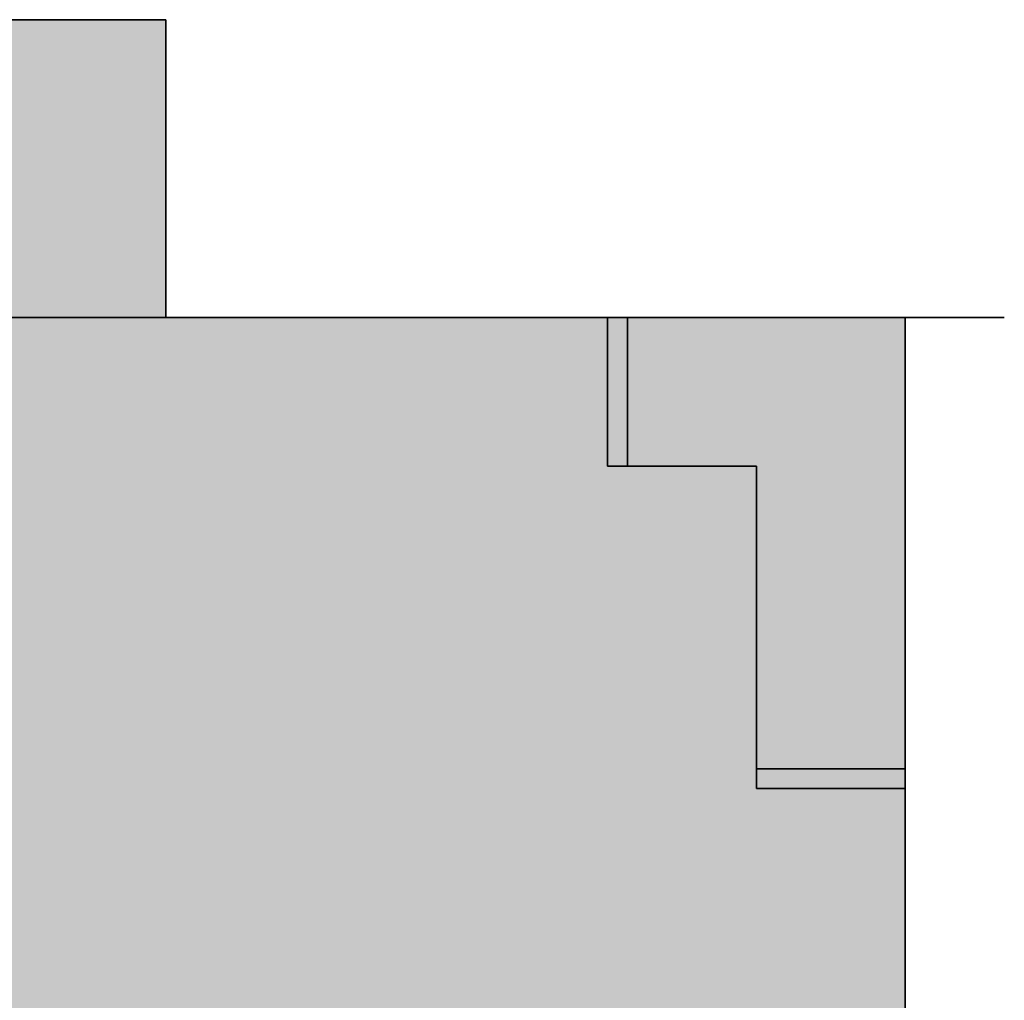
# Model space of a CAD drawing. Extents: x -133 to 627, y -127 to 467.
# Tile 207 of 421: x 74.69 to 76.68, y -30.53 to -28.55. Entities that reach past the tile are written whole.
import ezdxf

# ---------------------------------------------------------------- set-up
doc = ezdxf.new("R2010")
doc.units = 0
doc.layers.get('0').update_dxf_attribs({"lineweight": 35})
doc.layers.add('M-EQPT', color=2, linetype='Continuous', lineweight=30, true_color=0xffff00)
doc.layers.add('M-EQPT-Shading', color=2, linetype='Continuous', lineweight=30, true_color=0xffff00)

# ---------------------------------------------------------------- blocks, each defined once
blk = doc.blocks.new('Shading-A06HSS9QNL', base_point=(55.4808, -35.7533))
at = {"layer": 'M-EQPT-Shading', "color": 2, "true_color": 0xffff00}
for points in [[(55.4808, -31.9858), (76.4808, -31.9858), (55.4808, -29.1504)], [(76.4808, -31.9858), (55.4808, -29.1504), (76.4808, -29.1504)], [(60.3328, -35.7533), (76.4808, -35.7533), (60.3328, -29.1504)], [(76.4808, -35.7533), (60.3328, -29.1504), (76.4808, -29.1504)], [(75.9208, -29.4504), (76.1808, -29.4504), (75.9208, -29.1504)], [(76.1808, -29.4504), (75.9208, -29.1504), (76.4808, -29.1504)], [(75.9208, -29.4504), (76.1808, -29.4504), (75.9208, -29.1504)], [(76.1808, -29.4504), (75.9208, -29.1504), (76.4808, -29.1504)], [(76.1808, -29.4504), (76.4808, -29.4504), (76.4808, -29.1504)], [(76.1808, -29.4504), (76.4808, -29.4504), (76.4808, -29.1504)], [(76.1808, -30.0604), (76.4808, -30.0604), (76.1808, -29.4504)], [(76.4808, -30.0604), (76.1808, -29.4504), (76.4808, -29.4504)], [(76.1808, -29.8796), (76.4808, -29.8796), (76.1808, -29.4504)], [(76.4808, -29.8796), (76.1808, -29.4504), (76.4808, -29.4504)], [(76.1808, -30.0604), (76.4808, -30.0604), (76.1808, -29.8796)], [(76.4808, -30.0604), (76.1808, -29.8796), (76.4808, -29.8796)]]:
    blk.add_solid(points, dxfattribs=at)
at = {"layer": 'M-EQPT-Shading', "color": 54, "true_color": 0x909000}
for points in [[(75.8808, -29.4504), (75.8822, -29.4504), (75.8808, -29.1504)], [(75.8822, -29.4504), (75.8808, -29.1504), (75.8822, -29.1504)], [(75.8808, -29.4504), (75.8822, -29.4504), (75.8808, -29.1504)], [(75.8822, -29.4504), (75.8808, -29.1504), (75.8822, -29.1504)], [(76.1808, -30.1004), (76.4808, -30.1004), (76.1808, -30.099)], [(76.4808, -30.1004), (76.1808, -30.099), (76.4808, -30.099)], [(76.1808, -30.1004), (76.4808, -30.1004), (76.1808, -30.099)], [(76.4808, -30.1004), (76.1808, -30.099), (76.4808, -30.099)]]:
    blk.add_solid(points, dxfattribs=at)
at = {"layer": 'M-EQPT-Shading', "color": 54, "true_color": 0xb0b000}
for points in [[(75.8822, -29.4504), (75.8861, -29.4504), (75.8822, -29.1504)], [(75.8861, -29.4504), (75.8822, -29.1504), (75.8861, -29.1504)], [(75.8822, -29.4504), (75.8861, -29.4504), (75.8822, -29.1504)], [(75.8861, -29.4504), (75.8822, -29.1504), (75.8861, -29.1504)], [(76.1808, -30.099), (76.4808, -30.099), (76.1808, -30.095)], [(76.4808, -30.099), (76.1808, -30.095), (76.4808, -30.095)], [(76.1808, -30.099), (76.4808, -30.099), (76.1808, -30.095)], [(76.4808, -30.099), (76.1808, -30.095), (76.4808, -30.095)]]:
    blk.add_solid(points, dxfattribs=at)
at = {"layer": 'M-EQPT-Shading', "color": 52, "true_color": 0xcdcd00}
for points in [[(75.8861, -29.4504), (75.8925, -29.4504), (75.8861, -29.1504)], [(75.8925, -29.4504), (75.8861, -29.1504), (75.8925, -29.1504)], [(75.8861, -29.4504), (75.8925, -29.4504), (75.8861, -29.1504)], [(75.8925, -29.4504), (75.8861, -29.1504), (75.8925, -29.1504)], [(76.1808, -30.095), (76.4808, -30.095), (76.1808, -30.0887)], [(76.4808, -30.095), (76.1808, -30.0887), (76.4808, -30.0887)], [(76.1808, -30.095), (76.4808, -30.095), (76.1808, -30.0887)], [(76.4808, -30.095), (76.1808, -30.0887), (76.4808, -30.0887)]]:
    blk.add_solid(points, dxfattribs=at)
at = {"layer": 'M-EQPT-Shading', "color": 52, "true_color": 0xe4e400}
for points in [[(75.8925, -29.4504), (75.9008, -29.4504), (75.8925, -29.1504)], [(75.9008, -29.4504), (75.8925, -29.1504), (75.9008, -29.1504)], [(75.8925, -29.4504), (75.9008, -29.4504), (75.8925, -29.1504)], [(75.9008, -29.4504), (75.8925, -29.1504), (75.9008, -29.1504)], [(76.1808, -30.0887), (76.4808, -30.0887), (76.1808, -30.0804)], [(76.4808, -30.0887), (76.1808, -30.0804), (76.4808, -30.0804)], [(76.1808, -30.0887), (76.4808, -30.0887), (76.1808, -30.0804)], [(76.4808, -30.0887), (76.1808, -30.0804), (76.4808, -30.0804)]]:
    blk.add_solid(points, dxfattribs=at)
at = {"layer": 'M-EQPT-Shading', "color": 2, "true_color": 0xf5f500}
for points in [[(75.9008, -29.4504), (75.9104, -29.4504), (75.9008, -29.1504)], [(75.9104, -29.4504), (75.9008, -29.1504), (75.9104, -29.1504)], [(75.9008, -29.4504), (75.9104, -29.4504), (75.9008, -29.1504)], [(75.9104, -29.4504), (75.9008, -29.1504), (75.9104, -29.1504)], [(76.1808, -30.0804), (76.4808, -30.0804), (76.1808, -30.0707)], [(76.4808, -30.0804), (76.1808, -30.0707), (76.4808, -30.0707)], [(76.1808, -30.0804), (76.4808, -30.0804), (76.1808, -30.0707)], [(76.4808, -30.0804), (76.1808, -30.0707), (76.4808, -30.0707)]]:
    blk.add_solid(points, dxfattribs=at)
at = {"layer": 'M-EQPT-Shading', "color": 2, "true_color": 0xfdfd00}
for points in [[(75.9104, -29.4504), (75.9208, -29.4504), (75.9104, -29.1504)], [(75.9208, -29.4504), (75.9104, -29.1504), (75.9208, -29.1504)], [(75.9104, -29.4504), (75.9208, -29.4504), (75.9104, -29.1504)], [(75.9208, -29.4504), (75.9104, -29.1504), (75.9208, -29.1504)], [(76.1808, -30.0707), (76.4808, -30.0707), (76.1808, -30.0604)], [(76.4808, -30.0707), (76.1808, -30.0604), (76.4808, -30.0604)], [(76.1808, -30.0707), (76.4808, -30.0707), (76.1808, -30.0604)], [(76.4808, -30.0707), (76.1808, -30.0604), (76.4808, -30.0604)]]:
    blk.add_solid(points, dxfattribs=at)
blk = doc.blocks.new('Shading-A06HSSBQNL', base_point=(74.7899, -29.1504))
at = {"layer": 'M-EQPT-Shading', "color": 8, "true_color": 0x7f7f7f}
for points in [[(74.5899, -29.1504), (74.6934, -29.1504), (74.5899, -28.5504)], [(74.6934, -29.1504), (74.5899, -28.5504), (74.6934, -28.5504)]]:
    blk.add_solid(points, dxfattribs=at)
at = {"layer": 'M-EQPT-Shading', "color": 8, "true_color": 0x7b7b7b}
for points in [[(74.6934, -29.1504), (74.7899, -29.1504), (74.6934, -28.5504)], [(74.7899, -29.1504), (74.6934, -28.5504), (74.7899, -28.5504)]]:
    blk.add_solid(points, dxfattribs=at)
at = {"layer": 'M-EQPT-Shading', "color": 8, "true_color": 0x727272}
for points in [[(74.7899, -29.1504), (74.8728, -29.1504), (74.7899, -28.5504)], [(74.8728, -29.1504), (74.7899, -28.5504), (74.8728, -28.5504)]]:
    blk.add_solid(points, dxfattribs=at)
at = {"layer": 'M-EQPT-Shading', "color": 251, "true_color": 0x666666}
for points in [[(74.8728, -29.1504), (74.9363, -29.1504), (74.8728, -28.5504)], [(74.9363, -29.1504), (74.8728, -28.5504), (74.9363, -28.5504)]]:
    blk.add_solid(points, dxfattribs=at)
at = {"layer": 'M-EQPT-Shading', "color": 251, "true_color": 0x585858}
for points in [[(74.9363, -29.1504), (74.9763, -29.1504), (74.9363, -28.5504)], [(74.9763, -29.1504), (74.9363, -28.5504), (74.9763, -28.5504)]]:
    blk.add_solid(points, dxfattribs=at)
at = {"layer": 'M-EQPT-Shading', "color": 251, "true_color": 0x484848}
for points in [[(74.9763, -29.1504), (74.9899, -29.1504), (74.9763, -28.5504)], [(74.9899, -29.1504), (74.9763, -28.5504), (74.9899, -28.5504)]]:
    blk.add_solid(points, dxfattribs=at)
blk = doc.blocks.new('Shading-A06HSSD2NL', base_point=(74.9821, -29.1504))
at = {"layer": 'M-EQPT-Shading', "color": 8, "true_color": 0x7f7f7f}
for points in [[(74.5899, -29.1504), (74.6934, -29.1504), (74.5899, -28.5504)], [(74.6934, -29.1504), (74.5899, -28.5504), (74.6934, -28.5504)]]:
    blk.add_solid(points, dxfattribs=at)
at = {"layer": 'M-EQPT-Shading', "color": 8, "true_color": 0x7b7b7b}
for points in [[(74.6934, -29.1504), (74.7899, -29.1504), (74.6934, -28.5504)], [(74.7899, -29.1504), (74.6934, -28.5504), (74.7899, -28.5504)]]:
    blk.add_solid(points, dxfattribs=at)
at = {"layer": 'M-EQPT-Shading', "color": 8, "true_color": 0x727272}
for points in [[(74.7899, -29.1504), (74.8728, -29.1504), (74.7899, -28.5504)], [(74.8728, -29.1504), (74.7899, -28.5504), (74.8728, -28.5504)]]:
    blk.add_solid(points, dxfattribs=at)
at = {"layer": 'M-EQPT-Shading', "color": 251, "true_color": 0x666666}
for points in [[(74.8728, -29.1504), (74.9363, -29.1504), (74.8728, -28.5504)], [(74.9363, -29.1504), (74.8728, -28.5504), (74.9363, -28.5504)]]:
    blk.add_solid(points, dxfattribs=at)
at = {"layer": 'M-EQPT-Shading', "color": 251, "true_color": 0x585858}
for points in [[(74.9363, -29.1504), (74.9763, -29.1504), (74.9363, -28.5504)], [(74.9763, -29.1504), (74.9363, -28.5504), (74.9763, -28.5504)]]:
    blk.add_solid(points, dxfattribs=at)
at = {"layer": 'M-EQPT-Shading', "color": 251, "true_color": 0x484848}
for points in [[(74.9763, -29.1504), (74.9821, -29.1504), (74.9763, -28.5504)], [(74.9821, -29.1504), (74.9763, -28.5504), (74.9899, -28.5504)], [(74.9899, -29.0913), (74.9829, -29.0913), (74.9899, -28.5504)], [(74.9821, -29.1504), (74.9899, -29.1504), (74.9899, -29.0913)], [(74.9821, -29.1504), (74.9899, -29.0913), (74.9829, -29.0913)]]:
    blk.add_solid(points, dxfattribs=at)
blk = doc.blocks.new('Shading-A06HSSE2NL', base_point=(74.7899, -29.1504))
at = {"layer": 'M-EQPT-Shading', "color": 8, "true_color": 0x7f7f7f}
for points in [[(74.5899, -29.1504), (74.6934, -29.1504), (74.5899, -28.5504)], [(74.6934, -29.1504), (74.5899, -28.5504), (74.6934, -28.5504)]]:
    blk.add_solid(points, dxfattribs=at)
at = {"layer": 'M-EQPT-Shading', "color": 8, "true_color": 0x7b7b7b}
for points in [[(74.6934, -29.1504), (74.7899, -29.1504), (74.6934, -28.5504)], [(74.7899, -29.1504), (74.6934, -28.5504), (74.7899, -28.5504)]]:
    blk.add_solid(points, dxfattribs=at)
at = {"layer": 'M-EQPT-Shading', "color": 8, "true_color": 0x727272}
for points in [[(74.7899, -29.1504), (74.8728, -29.1504), (74.7899, -28.5504)], [(74.8728, -29.1504), (74.7899, -28.5504), (74.8728, -28.5504)]]:
    blk.add_solid(points, dxfattribs=at)
at = {"layer": 'M-EQPT-Shading', "color": 251, "true_color": 0x666666}
for points in [[(74.8728, -29.1504), (74.9363, -29.1504), (74.8728, -28.5504)], [(74.9363, -29.1504), (74.8728, -28.5504), (74.9363, -28.5504)]]:
    blk.add_solid(points, dxfattribs=at)
at = {"layer": 'M-EQPT-Shading', "color": 251, "true_color": 0x585858}
for points in [[(74.9363, -29.1504), (74.9763, -29.1504), (74.9363, -28.5504)], [(74.9763, -29.1504), (74.9363, -28.5504), (74.9763, -28.5504)]]:
    blk.add_solid(points, dxfattribs=at)
at = {"layer": 'M-EQPT-Shading', "color": 251, "true_color": 0x484848}
for points in [[(74.9763, -29.1504), (74.9899, -29.1504), (74.9763, -28.5504)], [(74.9899, -29.1504), (74.9763, -28.5504), (74.9899, -28.5504)]]:
    blk.add_solid(points, dxfattribs=at)
blk = doc.blocks.new('Shading-A06HSSG8NL', base_point=(74.9363, -28.842))
at = {"layer": 'M-EQPT-Shading', "color": 8, "true_color": 0x7f7f7f}
for points in [[(74.6934, -28.642), (74.5899, -28.642), (74.6934, -28.5504)], [(74.5899, -28.642), (74.6934, -28.5504), (74.5899, -28.5504)], [(74.6934, -28.6556), (74.6934, -28.642), (74.5899, -28.642)], [(74.5899, -28.6556), (74.6934, -28.6556), (74.5899, -28.642)], [(74.5899, -29.1504), (74.6934, -29.1504), (74.5899, -28.6556)], [(74.6934, -29.1504), (74.5899, -28.6556), (74.6934, -28.6556)]]:
    blk.add_solid(points, dxfattribs=at)
at = {"layer": 'M-EQPT-Shading', "color": 8, "true_color": 0x7b7b7b}
for points in [[(74.7899, -28.6556), (74.6934, -28.6556), (74.7899, -28.5504)], [(74.6934, -28.6556), (74.7899, -28.5504), (74.6934, -28.5504)], [(74.7899, -28.6956), (74.7899, -28.6556), (74.6934, -28.6556)], [(74.6934, -28.6956), (74.7899, -28.6956), (74.6934, -28.6556)], [(74.6934, -29.1504), (74.7899, -29.1504), (74.6934, -28.6956)], [(74.7899, -29.1504), (74.6934, -28.6956), (74.7899, -28.6956)]]:
    blk.add_solid(points, dxfattribs=at)
at = {"layer": 'M-EQPT-Shading', "color": 8, "true_color": 0x727272}
for points in [[(74.8728, -28.6956), (74.7899, -28.6956), (74.8728, -28.5504)], [(74.7899, -28.6956), (74.8728, -28.5504), (74.7899, -28.5504)], [(74.8728, -28.7592), (74.8728, -28.6956), (74.7899, -28.6956)], [(74.7899, -28.7592), (74.8728, -28.7592), (74.7899, -28.6956)], [(74.7899, -29.1504), (74.8728, -29.1504), (74.7899, -28.7592)], [(74.8728, -29.1504), (74.7899, -28.7592), (74.8728, -28.7592)]]:
    blk.add_solid(points, dxfattribs=at)
at = {"layer": 'M-EQPT-Shading', "color": 251, "true_color": 0x666666}
for points in [[(74.9363, -28.7592), (74.8728, -28.7592), (74.9363, -28.5504)], [(74.8728, -28.7592), (74.9363, -28.5504), (74.8728, -28.5504)], [(74.9363, -28.842), (74.9363, -28.7592), (74.8728, -28.7592)], [(74.8728, -28.842), (74.9363, -28.842), (74.8728, -28.7592)], [(74.8728, -29.1504), (74.9363, -29.1504), (74.8728, -28.842)], [(74.9363, -29.1504), (74.8728, -28.842), (74.9363, -28.842)]]:
    blk.add_solid(points, dxfattribs=at)
at = {"layer": 'M-EQPT-Shading', "color": 251, "true_color": 0x585858}
for points in [[(74.9763, -28.842), (74.9363, -28.842), (74.9763, -28.5504)], [(74.9363, -28.842), (74.9763, -28.5504), (74.9363, -28.5504)], [(74.9763, -28.9385), (74.9763, -28.842), (74.9363, -28.842)], [(74.9363, -28.9385), (74.9763, -28.9385), (74.9363, -28.842)], [(74.9363, -29.1504), (74.9763, -29.1504), (74.9363, -28.9385)], [(74.9763, -29.1504), (74.9363, -28.9385), (74.9763, -28.9385)]]:
    blk.add_solid(points, dxfattribs=at)
at = {"layer": 'M-EQPT-Shading', "color": 251, "true_color": 0x484848}
for points in [[(74.9899, -28.9385), (74.9763, -28.9385), (74.9899, -28.5504)], [(74.9763, -28.9385), (74.9899, -28.5504), (74.9763, -28.5504)], [(74.9899, -29.042), (74.9899, -28.9385), (74.9763, -28.9385)], [(74.9763, -29.042), (74.9899, -29.042), (74.9763, -28.9385)], [(74.9763, -29.1504), (74.9899, -29.1504), (74.9763, -29.042)], [(74.9899, -29.1504), (74.9763, -29.042), (74.9899, -29.042)]]:
    blk.add_solid(points, dxfattribs=at)
blk = doc.blocks.new('Kreis-A06HSSTXNL', base_point=(76.4808, -30.2004))
at = {"color": 0, "linetype": 'ByBlock', "lineweight": -2, "ltscale": 0.3}
for p, q in [((76.4808, -30.0786), (76.4808, -30.0604)), ((76.4808, -30.0966), (76.4808, -30.0786)), ((76.4808, -30.1139), (76.4808, -30.0966)), ((76.4808, -30.1304), (76.4808, -30.1139)), ((76.4808, -30.1456), (76.4808, -30.1304)), ((76.4808, -30.1594), (76.4808, -30.1456)), ((76.4808, -30.1714), (76.4808, -30.1594)), ((76.4808, -30.1816), (76.4808, -30.1714)), ((76.4808, -30.1897), (76.4808, -30.1816)), ((76.4808, -30.1956), (76.4808, -30.1897)), ((76.4808, -30.1992), (76.4808, -30.1956)), ((76.4808, -30.2004), (76.4808, -30.1992))]:
    blk.add_line(p, q, dxfattribs=at)
blk = doc.blocks.new('Flächen-Netz-A06HSSUHNL', base_point=(65.4808, -29.1504))
at = {"color": 0, "linetype": 'ByBlock', "lineweight": -2, "ltscale": 0.3}
for p, q in [((65.4808, -29.1504), (76.6808, -29.1504)), ((76.6808, -29.1504), (65.4808, -29.1504)), ((76.6808, -29.1504), (76.6808, -29.1504))]:
    blk.add_line(p, q, dxfattribs=at)
blk = doc.blocks.new('Flächen-Netz-A06HSSVRNL', base_point=(63.1099, -28.5504))
at = {"color": 0, "linetype": 'ByBlock', "lineweight": -2, "ltscale": 0.3}
for p, q in [((74.7899, -28.5504), (74.6934, -28.5504)), ((74.6934, -28.5504), (74.7899, -28.5504)), ((74.8728, -28.5504), (74.7899, -28.5504)), ((74.7899, -28.5504), (74.8728, -28.5504)), ((74.9363, -28.5504), (74.8728, -28.5504)), ((74.8728, -28.5504), (74.9363, -28.5504)), ((74.9763, -28.5504), (74.9363, -28.5504)), ((74.9363, -28.5504), (74.9763, -28.5504)), ((74.9899, -28.5504), (74.9763, -28.5504)), ((74.9763, -28.5504), (74.9899, -28.5504)), ((74.9899, -28.5504), (74.9899, -28.5504))]:
    blk.add_line(p, q, dxfattribs=at)
blk = doc.blocks.new('Kreis-A06HSSVTNL', base_point=(75.7808, -29.1504))
at = {"color": 0, "linetype": 'ByBlock', "lineweight": -2, "ltscale": 0.3}
for p, q in [((75.7808, -29.1504), (75.7819, -29.1504)), ((75.7819, -29.1504), (75.7852, -29.1504)), ((75.7852, -29.1504), (75.7906, -29.1504)), ((75.7906, -29.1504), (75.7981, -29.1504)), ((75.7981, -29.1504), (75.8075, -29.1504)), ((75.8075, -29.1504), (75.8188, -29.1504)), ((75.8188, -29.1504), (75.8316, -29.1504)), ((75.8316, -29.1504), (75.8458, -29.1504)), ((75.8458, -29.1504), (75.8612, -29.1504)), ((75.8612, -29.1504), (75.8776, -29.1504)), ((75.8776, -29.1504), (75.8946, -29.1504))]:
    blk.add_line(p, q, dxfattribs=at)
blk = doc.blocks.new('Flächen-Netz-A06HSSW1NL', base_point=(63.1099, -29.1504))
at = {"color": 0, "linetype": 'ByBlock', "lineweight": -2, "ltscale": 0.3}
for p, q in [((74.7899, -29.1504), (74.6934, -29.1504)), ((74.6934, -29.1504), (74.7899, -29.1504)), ((74.8728, -29.1504), (74.7899, -29.1504)), ((74.7899, -29.1504), (74.8728, -29.1504)), ((74.9363, -29.1504), (74.8728, -29.1504)), ((74.8728, -29.1504), (74.9363, -29.1504)), ((74.9763, -29.1504), (74.9363, -29.1504)), ((74.9363, -29.1504), (74.9763, -29.1504)), ((74.9899, -29.1504), (74.9763, -29.1504)), ((74.9763, -29.1504), (74.9899, -29.1504)), ((74.9899, -29.1504), (74.9899, -29.1504))]:
    blk.add_line(p, q, dxfattribs=at)
blk = doc.blocks.new('Blockreferenz-A06HSSWZNL', base_point=(55.4808, -35.7533))
at = {"linetype": 'ByBlock', "lineweight": -2, "ltscale": 0.3}
for p, q in [((76.4808, -29.1504), (55.4808, -29.1504)), ((55.4808, -29.1504), (76.4808, -29.1504)), ((55.4808, -29.1504), (76.4808, -29.1504)), ((76.4808, -29.1504), (55.4808, -29.1504)), ((75.8822, -29.1504), (75.8808, -29.1504)), ((75.8808, -29.1504), (75.8808, -29.1504)), ((75.8808, -29.1504), (75.8822, -29.1504)), ((75.8822, -29.1504), (75.8808, -29.1504)), ((75.8808, -29.1504), (75.8808, -29.4504)), ((75.8808, -29.4504), (75.8808, -29.1504)), ((75.8808, -29.1504), (75.8808, -29.1504)), ((75.8808, -29.1504), (75.8808, -29.4504)), ((75.8808, -29.4504), (75.8808, -29.1504)), ((75.8808, -29.1504), (75.8822, -29.1504)), ((75.8862, -29.1504), (75.8822, -29.1504)), ((75.8822, -29.1504), (75.8862, -29.1504)), ((75.8862, -29.1504), (75.8822, -29.1504)), ((75.8822, -29.1504), (75.8862, -29.1504)), ((75.8925, -29.1504), (75.8862, -29.1504)), ((75.8862, -29.1504), (75.8925, -29.1504)), ((75.8925, -29.1504), (75.8862, -29.1504)), ((75.8862, -29.1504), (75.8925, -29.1504)), ((75.9008, -29.1504), (75.8925, -29.1504)), ((75.8925, -29.1504), (75.9008, -29.1504)), ((75.9008, -29.1504), (75.8925, -29.1504)), ((75.8925, -29.1504), (75.9008, -29.1504)), ((75.9104, -29.1504), (75.9008, -29.1504)), ((75.9008, -29.1504), (75.9104, -29.1504)), ((75.9104, -29.1504), (75.9008, -29.1504)), ((75.9008, -29.1504), (75.9104, -29.1504)), ((75.9208, -29.1504), (75.9104, -29.1504)), ((75.9104, -29.1504), (75.9208, -29.1504)), ((75.9208, -29.1504), (75.9104, -29.1504)), ((75.9104, -29.1504), (75.9208, -29.1504)), ((76.4808, -29.1504), (75.9208, -29.1504)), ((75.9208, -29.1504), (76.4808, -29.1504)), ((75.9208, -29.1504), (76.4808, -29.1504)), ((75.9208, -29.4504), (75.9208, -29.1504)), ((75.9208, -29.1504), (75.9208, -29.4504)), ((76.4808, -29.1504), (75.9208, -29.1504)), ((75.9208, -29.4504), (75.9208, -29.1504)), ((75.9208, -29.1504), (75.9208, -29.4504)), ((76.4808, -35.7533), (76.4808, -29.1504)), ((76.4808, -29.1504), (76.4808, -35.7533)), ((76.4808, -29.1504), (76.4808, -35.7533)), ((76.4808, -30.0604), (76.4808, -29.1504)), ((76.4808, -29.1504), (76.4808, -29.1504)), ((76.4808, -35.7533), (76.4808, -29.1504)), ((76.4808, -29.1504), (76.4808, -29.1504)), ((76.4808, -29.1504), (76.4808, -30.0604)), ((76.4808, -29.1504), (76.4808, -29.1504)), ((76.4808, -29.1504), (76.4808, -29.1504)), ((76.4808, -29.1504), (76.4808, -30.0604)), ((76.4808, -30.0604), (76.4808, -29.1504)), ((75.8808, -29.4504), (75.8808, -29.4504)), ((75.8808, -29.4504), (75.8822, -29.4504)), ((75.8822, -29.4504), (75.8808, -29.4504)), ((75.8808, -29.4504), (75.8822, -29.4504)), ((75.8808, -29.4504), (75.8808, -29.4504)), ((75.8822, -29.4504), (75.8808, -29.4504)), ((75.8822, -29.4504), (75.8862, -29.4504)), ((75.8862, -29.4504), (75.8822, -29.4504)), ((75.8822, -29.4504), (75.8862, -29.4504)), ((75.8862, -29.4504), (75.8822, -29.4504)), ((75.8925, -29.4504), (75.8862, -29.4504)), ((75.8862, -29.4504), (75.8925, -29.4504)), ((75.8862, -29.4504), (75.8925, -29.4504)), ((75.8925, -29.4504), (75.8862, -29.4504)), ((75.9008, -29.4504), (75.8925, -29.4504)), ((75.8925, -29.4504), (75.9008, -29.4504)), ((75.8925, -29.4504), (75.9008, -29.4504)), ((75.9008, -29.4504), (75.8925, -29.4504)), ((75.9008, -29.4504), (75.9104, -29.4504)), ((75.9104, -29.4504), (75.9008, -29.4504)), ((75.9008, -29.4504), (75.9104, -29.4504)), ((75.9104, -29.4504), (75.9008, -29.4504)), ((75.9104, -29.4504), (75.9208, -29.4504)), ((75.9208, -29.4504), (75.9104, -29.4504)), ((75.9104, -29.4504), (75.9208, -29.4504)), ((75.9208, -29.4504), (75.9104, -29.4504)), ((75.9208, -29.4504), (76.1808, -29.4504)), ((76.1808, -29.4504), (75.9208, -29.4504)), ((76.1808, -29.4504), (75.9208, -29.4504)), ((75.9208, -29.4504), (76.1808, -29.4504)), ((76.1808, -29.4504), (76.1808, -29.4504)), ((76.1808, -30.0604), (76.1808, -29.4504)), ((76.1808, -29.4504), (76.1808, -30.0604)), ((76.1808, -29.4504), (76.1808, -30.0604)), ((76.1808, -30.0604), (76.1808, -29.4504)), ((76.1808, -29.4504), (76.1808, -29.4504)), ((76.4808, -30.0604), (76.1808, -30.0604)), ((76.1808, -30.0604), (76.4808, -30.0604)), ((76.1808, -30.0604), (76.1808, -30.0707)), ((76.1808, -30.0707), (76.1808, -30.0604)), ((76.1808, -30.0707), (76.1808, -30.0604)), ((76.1808, -30.0604), (76.4808, -30.0604)), ((76.4808, -30.0604), (76.1808, -30.0604)), ((76.1808, -30.0604), (76.1808, -30.0707)), ((76.4808, -30.0707), (76.4808, -30.0604)), ((76.4808, -30.0604), (76.4808, -30.0707)), ((76.4808, -30.0604), (76.4808, -30.0707)), ((76.4808, -30.0707), (76.4808, -30.0604)), ((76.1808, -30.0707), (76.1808, -30.0804)), ((76.1808, -30.0804), (76.1808, -30.0707)), ((76.1808, -30.0804), (76.1808, -30.0707)), ((76.1808, -30.0707), (76.1808, -30.0804)), ((76.1808, -30.0887), (76.1808, -30.0804)), ((76.1808, -30.0804), (76.1808, -30.0887)), ((76.1808, -30.0887), (76.1808, -30.0804)), ((76.1808, -30.0804), (76.1808, -30.0887)), ((76.4808, -30.0804), (76.4808, -30.0707)), ((76.4808, -30.0707), (76.4808, -30.0804)), ((76.4808, -30.0707), (76.4808, -30.0804)), ((76.4808, -30.0804), (76.4808, -30.0707)), ((76.4808, -30.0887), (76.4808, -30.0804)), ((76.4808, -30.0804), (76.4808, -30.0887)), ((76.4808, -30.0804), (76.4808, -30.0887)), ((76.4808, -30.0887), (76.4808, -30.0804)), ((76.1808, -30.095), (76.1808, -30.0887)), ((76.1808, -30.0887), (76.1808, -30.095)), ((76.1808, -30.095), (76.1808, -30.0887)), ((76.1808, -30.0887), (76.1808, -30.095)), ((76.1808, -30.095), (76.1808, -30.099)), ((76.1808, -30.099), (76.1808, -30.095)), ((76.1808, -30.099), (76.1808, -30.095)), ((76.1808, -30.095), (76.1808, -30.099)), ((76.1808, -30.099), (76.1808, -30.1004)), ((76.1808, -30.1004), (76.1808, -30.099)), ((76.1808, -30.1004), (76.1808, -30.099)), ((76.1808, -30.099), (76.1808, -30.1004)), ((76.1808, -30.1004), (76.1808, -30.1004)), ((76.4808, -30.1004), (76.1808, -30.1004)), ((76.1808, -30.1004), (76.4808, -30.1004)), ((76.4808, -30.1004), (76.1808, -30.1004)), ((76.1808, -30.1004), (76.1808, -30.1004)), ((76.1808, -30.1004), (76.4808, -30.1004)), ((76.4808, -30.095), (76.4808, -30.0887)), ((76.4808, -30.0887), (76.4808, -30.095)), ((76.4808, -30.0887), (76.4808, -30.095)), ((76.4808, -30.095), (76.4808, -30.0887)), ((76.4808, -30.099), (76.4808, -30.095)), ((76.4808, -30.095), (76.4808, -30.099)), ((76.4808, -30.095), (76.4808, -30.099)), ((76.4808, -30.099), (76.4808, -30.095)), ((76.4808, -30.1004), (76.4808, -30.099)), ((76.4808, -30.099), (76.4808, -30.1004)), ((76.4808, -30.099), (76.4808, -30.1004)), ((76.4808, -30.1004), (76.4808, -30.099)), ((76.4808, -30.1004), (76.4808, -30.1004)), ((76.4808, -30.1004), (76.4808, -30.1004))]:
    blk.add_line(p, q, dxfattribs=at)
blk = doc.blocks.new('Flächen-Netz-A06HSSX9NL', base_point=(63.1099, -28.5504))
at = {"color": 0, "linetype": 'ByBlock', "lineweight": -2, "ltscale": 0.3}
for p, q in [((74.7899, -28.5504), (74.6934, -28.5504)), ((74.6934, -28.5504), (74.7899, -28.5504)), ((74.8728, -28.5504), (74.7899, -28.5504)), ((74.7899, -28.5504), (74.8728, -28.5504)), ((74.9363, -28.5504), (74.8728, -28.5504)), ((74.8728, -28.5504), (74.9363, -28.5504)), ((74.9763, -28.5504), (74.9363, -28.5504)), ((74.9363, -28.5504), (74.9763, -28.5504)), ((74.9899, -28.5504), (74.9763, -28.5504)), ((74.9763, -28.5504), (74.9899, -28.5504)), ((74.9899, -28.5504), (74.9899, -28.5504))]:
    blk.add_line(p, q, dxfattribs=at)
blk = doc.blocks.new('Flächen-Netz-A06HSSXRNL', base_point=(63.1099, -29.1504))
at = {"color": 0, "linetype": 'ByBlock', "lineweight": -2, "ltscale": 0.3}
for p, q in [((74.7899, -29.1504), (74.6934, -29.1504)), ((74.6934, -29.1504), (74.7899, -29.1504)), ((74.8728, -29.1504), (74.7899, -29.1504)), ((74.7899, -29.1504), (74.8728, -29.1504)), ((74.9363, -29.1504), (74.8728, -29.1504)), ((74.8728, -29.1504), (74.9363, -29.1504)), ((74.9763, -29.1504), (74.9363, -29.1504)), ((74.9363, -29.1504), (74.9763, -29.1504)), ((74.9899, -29.1504), (74.9763, -29.1504)), ((74.9763, -29.1504), (74.9899, -29.1504)), ((74.9899, -29.1504), (74.9899, -29.1504))]:
    blk.add_line(p, q, dxfattribs=at)
blk = doc.blocks.new('Flächen-Netz-A06HSSZPNL', base_point=(74.5899, -29.1504))
at = {"color": 0, "linetype": 'ByBlock', "lineweight": -2, "ltscale": 0.3}
for p, q in [((74.6934, -28.5504), (74.5899, -28.5504)), ((74.5899, -28.5504), (74.5899, -29.1504)), ((74.7899, -28.5504), (74.6934, -28.5504)), ((74.8728, -28.5504), (74.7899, -28.5504)), ((74.9363, -28.5504), (74.8728, -28.5504)), ((74.9763, -28.5504), (74.9363, -28.5504)), ((74.9899, -28.5504), (74.9763, -28.5504)), ((74.9899, -29.1504), (74.9899, -28.5504)), ((74.5899, -29.1504), (74.6934, -29.1504)), ((74.6934, -29.1504), (74.7899, -29.1504)), ((74.7899, -29.1504), (74.8728, -29.1504)), ((74.8728, -29.1504), (74.9363, -29.1504)), ((74.9363, -29.1504), (74.9763, -29.1504)), ((74.9763, -29.1504), (74.9899, -29.1504))]:
    blk.add_line(p, q, dxfattribs=at)
blk = doc.blocks.new('Flächen-Netz-A06HST03NL', base_point=(74.9899, -29.1504))
at = {"color": 0, "linetype": 'ByBlock', "lineweight": -2, "ltscale": 0.3}
for p, q in [((74.9899, -29.1504), (74.9899, -28.5504)), ((74.9899, -28.5504), (74.9899, -28.5504)), ((74.9899, -28.5504), (74.9899, -29.1504)), ((74.9899, -29.1504), (74.9899, -29.1504))]:
    blk.add_line(p, q, dxfattribs=at)
blk = doc.blocks.new('Kreis-A06HST05NL', base_point=(74.5899, -29.1504))
at = {"color": 0, "linetype": 'ByBlock', "lineweight": -2, "ltscale": 0.3}
for p, q in [((74.6421, -29.1504), (74.5899, -29.1504)), ((74.6934, -29.1504), (74.6421, -29.1504)), ((74.743, -29.1504), (74.6934, -29.1504)), ((74.7899, -29.1504), (74.743, -29.1504)), ((74.8334, -29.1504), (74.7899, -29.1504)), ((74.8728, -29.1504), (74.8334, -29.1504)), ((74.9073, -29.1504), (74.8728, -29.1504)), ((74.9363, -29.1504), (74.9073, -29.1504)), ((74.9595, -29.1504), (74.9363, -29.1504)), ((74.9763, -29.1504), (74.9595, -29.1504)), ((74.9865, -29.1504), (74.9763, -29.1504)), ((74.9899, -29.1504), (74.9865, -29.1504))]:
    blk.add_line(p, q, dxfattribs=at)
blk = doc.blocks.new('Kreis-A06HST0TNL', base_point=(74.5899, -28.5504))
at = {"color": 0, "linetype": 'ByBlock', "lineweight": -2, "ltscale": 0.3}
for p, q in [((74.5899, -28.5504), (74.6421, -28.5504)), ((74.6421, -28.5504), (74.6934, -28.5504)), ((74.6934, -28.5504), (74.743, -28.5504)), ((74.743, -28.5504), (74.7899, -28.5504)), ((74.7899, -28.5504), (74.8334, -28.5504)), ((74.8334, -28.5504), (74.8728, -28.5504)), ((74.8728, -28.5504), (74.9073, -28.5504)), ((74.9073, -28.5504), (74.9363, -28.5504)), ((74.9363, -28.5504), (74.9595, -28.5504)), ((74.9595, -28.5504), (74.9763, -28.5504)), ((74.9763, -28.5504), (74.9865, -28.5504)), ((74.9865, -28.5504), (74.9899, -28.5504))]:
    blk.add_line(p, q, dxfattribs=at)
blk = doc.blocks.new('Kreis-A06HST1RNL', base_point=(74.5899, -29.1504))
at = {"color": 0, "linetype": 'ByBlock', "lineweight": -2, "ltscale": 0.3}
for p, q in [((74.6421, -29.1504), (74.5899, -29.1504)), ((74.6934, -29.1504), (74.6421, -29.1504)), ((74.743, -29.1504), (74.6934, -29.1504)), ((74.7899, -29.1504), (74.743, -29.1504)), ((74.8334, -29.1504), (74.7899, -29.1504)), ((74.8728, -29.1504), (74.8334, -29.1504)), ((74.9073, -29.1504), (74.8728, -29.1504)), ((74.9363, -29.1504), (74.9073, -29.1504)), ((74.9595, -29.1504), (74.9363, -29.1504)), ((74.9763, -29.1504), (74.9595, -29.1504)), ((74.9865, -29.1504), (74.9763, -29.1504)), ((74.9899, -29.1504), (74.9865, -29.1504))]:
    blk.add_line(p, q, dxfattribs=at)
blk = doc.blocks.new('Flächen-Netz-A06HST1XNL', base_point=(74.9899, -29.1504))
at = {"color": 0, "linetype": 'ByBlock', "lineweight": -2, "ltscale": 0.3}
for p, q in [((74.9899, -29.1504), (74.9899, -28.5504)), ((74.9899, -28.5504), (74.9899, -28.5504)), ((74.9899, -28.5504), (74.9899, -29.1504)), ((74.9899, -29.1504), (74.9899, -29.1504))]:
    blk.add_line(p, q, dxfattribs=at)
blk = doc.blocks.new('Flächen-Netz-A06HST1ZNL', base_point=(74.5899, -29.1504))
at = {"color": 0, "linetype": 'ByBlock', "lineweight": -2, "ltscale": 0.3}
for p, q in [((74.6934, -28.5504), (74.5899, -28.5504)), ((74.5899, -28.5504), (74.5899, -29.1504)), ((74.7899, -28.5504), (74.6934, -28.5504)), ((74.8728, -28.5504), (74.7899, -28.5504)), ((74.9363, -28.5504), (74.8728, -28.5504)), ((74.9763, -28.5504), (74.9363, -28.5504)), ((74.9899, -28.5504), (74.9763, -28.5504)), ((74.9899, -29.1504), (74.9899, -28.5504)), ((74.5899, -29.1504), (74.6934, -29.1504)), ((74.6934, -29.1504), (74.7899, -29.1504)), ((74.7899, -29.1504), (74.8728, -29.1504)), ((74.8728, -29.1504), (74.9363, -29.1504)), ((74.9363, -29.1504), (74.9763, -29.1504)), ((74.9763, -29.1504), (74.9899, -29.1504))]:
    blk.add_line(p, q, dxfattribs=at)
blk = doc.blocks.new('Kreis-A06HST27NL', base_point=(76.4808, -30.2004))
at = {"color": 0, "linetype": 'ByBlock', "lineweight": -2, "ltscale": 0.3}
for p, q in [((76.4808, -30.0604), (76.4808, -30.0786)), ((76.4808, -30.0786), (76.4808, -30.0966)), ((76.4808, -30.0966), (76.4808, -30.1139)), ((76.4808, -30.1139), (76.4808, -30.1304)), ((76.4808, -30.1304), (76.4808, -30.1456)), ((76.4808, -30.1456), (76.4808, -30.1594)), ((76.4808, -30.1594), (76.4808, -30.1714)), ((76.4808, -30.1714), (76.4808, -30.1816)), ((76.4808, -30.1816), (76.4808, -30.1897)), ((76.4808, -30.1897), (76.4808, -30.1956)), ((76.4808, -30.1956), (76.4808, -30.1992)), ((76.4808, -30.1992), (76.4808, -30.2004))]:
    blk.add_line(p, q, dxfattribs=at)
blk = doc.blocks.new('Kreis-A06HST2DNL', base_point=(75.7808, -29.1504))
at = {"color": 0, "linetype": 'ByBlock', "lineweight": -2, "ltscale": 0.3}
for p, q in [((75.782, -29.1504), (75.7808, -29.1504)), ((75.7856, -29.1504), (75.782, -29.1504)), ((75.7914, -29.1504), (75.7856, -29.1504)), ((75.7995, -29.1504), (75.7914, -29.1504)), ((75.8097, -29.1504), (75.7995, -29.1504)), ((75.8218, -29.1504), (75.8097, -29.1504)), ((75.8356, -29.1504), (75.8218, -29.1504)), ((75.8508, -29.1504), (75.8356, -29.1504)), ((75.8672, -29.1504), (75.8508, -29.1504)), ((75.8846, -29.1504), (75.8672, -29.1504)), ((75.9025, -29.1504), (75.8846, -29.1504)), ((75.9208, -29.1504), (75.9025, -29.1504))]:
    blk.add_line(p, q, dxfattribs=at)
blk = doc.blocks.new('Flächen-Netz-A06HST3NNL', base_point=(74.5899, -29.1504))
at = {"color": 0, "linetype": 'ByBlock', "lineweight": -2, "ltscale": 0.3}
for p, q in [((74.5899, -29.1504), (74.5899, -28.5504)), ((74.5899, -28.5504), (74.6934, -28.5504)), ((74.6934, -28.5504), (74.7899, -28.5504)), ((74.7899, -28.5504), (74.8728, -28.5504)), ((74.8728, -28.5504), (74.9363, -28.5504)), ((74.9363, -28.5504), (74.9763, -28.5504)), ((74.9763, -28.5504), (74.9899, -28.5504)), ((74.9899, -28.5504), (74.9899, -29.1504)), ((74.6934, -29.1504), (74.5899, -29.1504)), ((74.7899, -29.1504), (74.6934, -29.1504)), ((74.8728, -29.1504), (74.7899, -29.1504)), ((74.9363, -29.1504), (74.8728, -29.1504)), ((74.9763, -29.1504), (74.9363, -29.1504)), ((74.9899, -29.1504), (74.9763, -29.1504))]:
    blk.add_line(p, q, dxfattribs=at)
blk = doc.blocks.new('Kreis-A06HST3TNL', base_point=(74.5899, -28.5504))
at = {"color": 0, "linetype": 'ByBlock', "lineweight": -2, "ltscale": 0.3}
for p, q in [((74.5899, -28.5504), (74.6421, -28.5504)), ((74.6421, -28.5504), (74.6934, -28.5504)), ((74.6934, -28.5504), (74.743, -28.5504)), ((74.743, -28.5504), (74.7899, -28.5504)), ((74.7899, -28.5504), (74.8334, -28.5504)), ((74.8334, -28.5504), (74.8728, -28.5504)), ((74.8728, -28.5504), (74.9073, -28.5504)), ((74.9073, -28.5504), (74.9363, -28.5504)), ((74.9363, -28.5504), (74.9595, -28.5504)), ((74.9595, -28.5504), (74.9763, -28.5504)), ((74.9763, -28.5504), (74.9865, -28.5504)), ((74.9865, -28.5504), (74.9899, -28.5504))]:
    blk.add_line(p, q, dxfattribs=at)
blk = doc.blocks.new('Flächen-Netz-A06HST43NL', base_point=(74.5899, -29.1504))
at = {"color": 0, "linetype": 'ByBlock', "lineweight": -2, "ltscale": 0.3}
for p, q in [((74.5899, -29.1504), (74.5899, -28.5504)), ((74.5899, -28.5504), (74.6934, -28.5504)), ((74.6934, -28.5504), (74.7899, -28.5504)), ((74.7899, -28.5504), (74.8728, -28.5504)), ((74.8728, -28.5504), (74.9363, -28.5504)), ((74.9363, -28.5504), (74.9763, -28.5504)), ((74.9763, -28.5504), (74.9899, -28.5504)), ((74.9899, -28.5504), (74.9899, -29.1504)), ((74.6934, -29.1504), (74.5899, -29.1504)), ((74.7899, -29.1504), (74.6934, -29.1504)), ((74.8728, -29.1504), (74.7899, -29.1504)), ((74.9363, -29.1504), (74.8728, -29.1504)), ((74.9763, -29.1504), (74.9363, -29.1504)), ((74.9899, -29.1504), (74.9763, -29.1504))]:
    blk.add_line(p, q, dxfattribs=at)

msp = doc.modelspace()

# ---------------------------------------------------------------- linework, layer by layer
at = {"layer": 'M-EQPT', "color": 8, "ltscale": 0.3, "true_color": 0x808080}
for p, q in [((74.9899, -29.1504), (74.9899, -29.1504)), ((74.9899, -29.1504), (74.9899, -29.1504)), ((75.7808, -29.1504), (75.7808, -29.1504)), ((75.8946, -29.1504), (76.4808, -29.1504)), ((76.4808, -29.1504), (75.9208, -29.1504)), ((76.4808, -30.0604), (76.4808, -29.1504)), ((76.4808, -29.1504), (76.4808, -30.0604)), ((76.4808, -30.2004), (76.4808, -30.2004))]:
    msp.add_line(p, q, dxfattribs=at)

# ---------------------------------------------------------------- block references
for name, p in [('Flächen-Netz-A06HSSVRNL', (63.1099, -28.5504)), ('Flächen-Netz-A06HSSX9NL', (63.1099, -28.5504)), ('Flächen-Netz-A06HSSZPNL', (74.5899, -29.1504)), ('Kreis-A06HST0TNL', (74.5899, -28.5504)), ('Flächen-Netz-A06HST1ZNL', (74.5899, -29.1504)), ('Flächen-Netz-A06HST3NNL', (74.5899, -29.1504)), ('Kreis-A06HST3TNL', (74.5899, -28.5504)), ('Flächen-Netz-A06HST43NL', (74.5899, -29.1504)), ('Flächen-Netz-A06HST03NL', (74.9899, -29.1504)), ('Flächen-Netz-A06HST1XNL', (74.9899, -29.1504)), ('Blockreferenz-A06HSSWZNL', (55.4808, -35.7533)), ('Flächen-Netz-A06HSSW1NL', (63.1099, -29.1504)), ('Flächen-Netz-A06HSSXRNL', (63.1099, -29.1504)), ('Flächen-Netz-A06HSSUHNL', (65.4808, -29.1504)), ('Kreis-A06HST05NL', (74.5899, -29.1504)), ('Kreis-A06HST1RNL', (74.5899, -29.1504)), ('Kreis-A06HSSVTNL', (75.7808, -29.1504)), ('Kreis-A06HST2DNL', (75.7808, -29.1504)), ('Kreis-A06HSSTXNL', (76.4808, -30.2004)), ('Kreis-A06HST27NL', (76.4808, -30.2004))]:
    msp.add_blockref(name, p, dxfattribs=at)
at = {"layer": 'M-EQPT'}
for name, p in [('Shading-A06HSSBQNL', (74.7899, -29.1504)), ('Shading-A06HSSD2NL', (74.9821, -29.1504)), ('Shading-A06HSSE2NL', (74.7899, -29.1504)), ('Shading-A06HSSG8NL', (74.9363, -28.842)), ('Shading-A06HSS9QNL', (55.4808, -35.7533))]:
    msp.add_blockref(name, p, dxfattribs=at)

doc.saveas('drawing.dxf')
